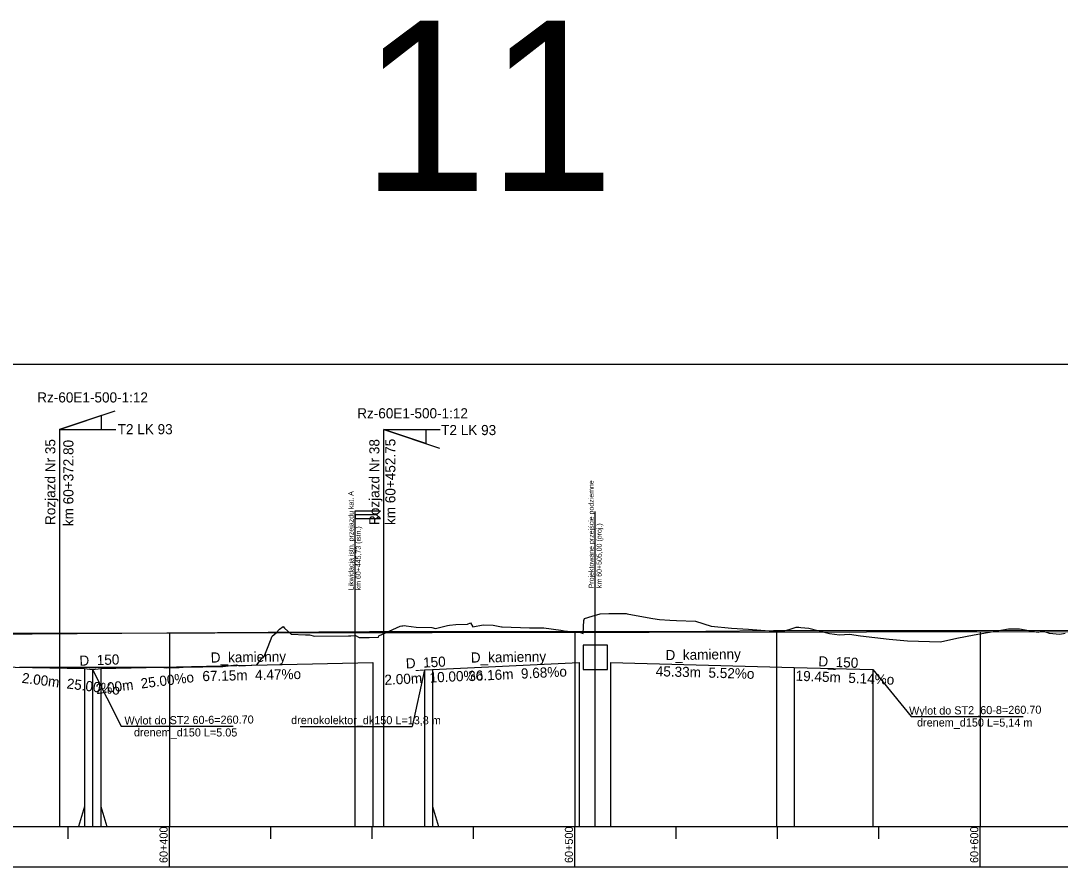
# Model space of a CAD drawing. Extents: x 6445630 to 6518227, y 5499240 to 5511716.
# Drawn here: x 6459594.5 to 6459850.9, y 5508580.5 to 5508790 of the extents above; entities that cross this region are included whole.
import ezdxf

# ---------------------------------------------------------------- set-up
doc = ezdxf.new("R2010")
doc.units = 0
for name, color, linetype in [('TOR_PROF-drenaze', 7, 'Continuous'), ('TOR_PROF-drenokolektory', 7, 'Continuous'), ('TOR_PROF-obiekty+opisy', 7, 'Continuous'), ('TOR_PROF-opisy glowne', 7, 'Continuous'), ('TOR_PROF-rowy otwarte', 7, 'Continuous'), ('TOR_PROF-tabelka-pochylenia proj T1', 7, 'Continuous'), ('TOR_PROF-tor istniejacy T2', 7, 'Continuous'), ('TOR_PROF-tor projektowany', 7, 'Continuous'), ('TOR_PROF-uklad odniesienia', 7, 'Continuous'), ('TOR_RAMKI-dodatkowe3', 7, 'Continuous'), ('TOR_RAMKI-MASKA WYCIECIA', 7, 'Continuous'), ('TOR_W-warstwa dodatkowa 1', 7, 'Continuous')]:
    doc.layers.add(name, color=color, linetype=linetype)

msp = doc.modelspace()

# ---------------------------------------------------------------- linework, layer by layer
at = {"layer": 'TOR_PROF-drenaze'}
for points in [[(6459533.3, 5508631.79), (6459610.21, 5508630.29)], [(6459610.21, 5508630.29), (6459612.21, 5508630.04), (6459614.21, 5508630.29)], [(6459614.21, 5508630.29), (6459681.36, 5508631.79)], [(6459694.05, 5508629.94), (6459696.05, 5508630.04)], [(6459696.05, 5508630.04), (6459732.21, 5508631.79)], [(6459739.95, 5508631.79), (6459785.27, 5508630.54)], [(6459785.27, 5508630.54), (6459804.72, 5508630.04)]]:
    msp.add_lwpolyline(points, dxfattribs=at)
at = {"layer": 'TOR_PROF-drenokolektory'}
for points in [[(6459610.21, 5508630.29), (6459610.21, 5508596.29), (6459608.71, 5508591.29), (6459608.71, 5508591.29)], [(6459610.21, 5508630.29), (6459610.21, 5508596.29), (6459608.71, 5508591.29), (6459608.71, 5508591.29)], [(6459610.21, 5508630.29), (6459610.21, 5508596.29), (6459608.71, 5508591.29), (6459608.71, 5508591.29)], [(6459610.21, 5508630.29), (6459610.21, 5508596.29), (6459610.21, 5508591.29), (6459610.21, 5508591.29)], [(6459610.21, 5508630.29), (6459610.21, 5508596.29), (6459610.21, 5508591.29), (6459610.21, 5508591.29)], [(6459612.21, 5508630.04), (6459612.21, 5508596.29), (6459612.21, 5508591.29), (6459612.21, 5508591.29)], [(6459612.21, 5508630.04), (6459612.21, 5508596.29), (6459612.21, 5508591.29), (6459612.21, 5508591.29)], [(6459612.21, 5508630.04), (6459612.21, 5508596.29), (6459612.21, 5508591.29), (6459612.21, 5508591.29)], [(6459614.21, 5508630.29), (6459614.21, 5508596.29), (6459615.71, 5508591.29), (6459615.71, 5508591.29)], [(6459614.21, 5508630.29), (6459614.21, 5508596.29), (6459614.21, 5508591.29), (6459614.21, 5508591.29)], [(6459614.21, 5508630.29), (6459614.21, 5508596.29), (6459615.71, 5508591.29), (6459615.71, 5508591.29)], [(6459614.21, 5508630.29), (6459614.21, 5508596.29), (6459614.21, 5508591.29), (6459614.21, 5508591.29)], [(6459614.21, 5508630.29), (6459614.21, 5508596.29), (6459615.71, 5508591.29), (6459615.71, 5508591.29)], [(6459681.36, 5508631.79), (6459681.36, 5508596.29), (6459681.36, 5508591.29), (6459681.36, 5508591.29)], [(6459681.36, 5508631.79), (6459681.36, 5508596.29), (6459681.36, 5508591.29), (6459681.36, 5508591.29)], [(6459681.36, 5508631.79), (6459681.36, 5508596.29), (6459681.36, 5508591.29), (6459681.36, 5508591.29)], [(6459694.05, 5508629.94), (6459694.05, 5508596.29), (6459694.05, 5508591.29), (6459694.05, 5508591.29)], [(6459694.05, 5508629.94), (6459694.05, 5508596.29), (6459694.05, 5508591.29), (6459694.05, 5508591.29)], [(6459694.05, 5508629.94), (6459694.05, 5508596.29), (6459694.05, 5508591.29), (6459694.05, 5508591.29)], [(6459696.05, 5508630.04), (6459696.05, 5508596.29), (6459697.55, 5508591.29), (6459697.55, 5508591.29)], [(6459696.05, 5508630.04), (6459696.05, 5508596.29), (6459696.05, 5508591.29), (6459696.05, 5508591.29)], [(6459696.05, 5508630.04), (6459696.05, 5508596.29), (6459697.55, 5508591.29), (6459697.55, 5508591.29)], [(6459696.05, 5508630.04), (6459696.05, 5508596.29), (6459696.05, 5508591.29), (6459696.05, 5508591.29)], [(6459696.05, 5508630.04), (6459696.05, 5508596.29), (6459697.55, 5508591.29), (6459697.55, 5508591.29)], [(6459732.21, 5508631.79), (6459732.21, 5508596.29), (6459732.21, 5508591.29), (6459732.21, 5508591.29)], [(6459732.21, 5508631.79), (6459732.21, 5508596.29), (6459732.21, 5508591.29), (6459732.21, 5508591.29)], [(6459732.21, 5508631.79), (6459732.21, 5508596.29), (6459732.21, 5508591.29), (6459732.21, 5508591.29)], [(6459739.95, 5508631.79), (6459739.95, 5508596.29), (6459739.95, 5508591.29), (6459739.95, 5508591.29)], [(6459739.95, 5508631.79), (6459739.95, 5508596.29), (6459739.95, 5508591.29), (6459739.95, 5508591.29)], [(6459739.95, 5508631.79), (6459739.95, 5508596.29), (6459739.95, 5508591.29), (6459739.95, 5508591.29)], [(6459785.27, 5508630.54), (6459785.27, 5508596.29), (6459785.27, 5508591.29), (6459785.27, 5508591.29)], [(6459785.27, 5508630.54), (6459785.27, 5508596.29), (6459785.27, 5508591.29), (6459785.27, 5508591.29)], [(6459785.27, 5508630.54), (6459785.27, 5508596.29), (6459785.27, 5508591.29), (6459785.27, 5508591.29)], [(6459804.72, 5508630.04), (6459804.72, 5508596.39), (6459804.72, 5508591.29), (6459804.72, 5508591.29)], [(6459804.72, 5508630.04), (6459804.72, 5508596.29), (6459804.72, 5508591.29), (6459804.72, 5508591.29)]]:
    msp.add_lwpolyline(points, dxfattribs=at)
at = {"layer": 'TOR_PROF-obiekty+opisy'}
for p, q in [((6459676.94, 5508591.29), (6459676.94, 5508669.14)), ((6459736.21, 5508591.29), (6459736.21, 5508669.04)), ((6459739.21, 5508636.05), (6459733.21, 5508636.05)), ((6459733.21, 5508636.05), (6459733.21, 5508630.05)), ((6459739.21, 5508630.05), (6459739.21, 5508636.05)), ((6459612.21, 5508630.04), (6459619.27, 5508616.04)), ((6459694.05, 5508629.94), (6459691.08, 5508616.01)), ((6459733.21, 5508630.05), (6459739.21, 5508630.05)), ((6459804.72, 5508630.04), (6459814.11, 5508618.46)), ((6459814.11, 5508618.46), (6459841.75, 5508618.46)), ((6459619.27, 5508616.04), (6459646.91, 5508616.04)), ((6459663.44, 5508616.01), (6459691.08, 5508616.01))]:
    msp.add_line(p, q, dxfattribs=at)
for points in [[(6459683.19, 5508669.14), (6459682.26, 5508668.2), (6459676.94, 5508668.2), (6459676.94, 5508669.14), (6459683.19, 5508669.14)], [(6459683.19, 5508667.27), (6459682.26, 5508668.2), (6459676.94, 5508668.2), (6459676.94, 5508667.27), (6459683.19, 5508667.27)]]:
    msp.add_lwpolyline(points, dxfattribs=at)
at = {"layer": 'TOR_PROF-rowy otwarte'}
for points in [[(6459610.21, 5508630.29), (6459610.21, 5508596.29), (6459608.71, 5508591.29), (6459608.71, 5508591.29)], [(6459612.21, 5508630.04), (6459612.21, 5508596.29), (6459612.21, 5508591.29), (6459612.21, 5508591.29)], [(6459614.21, 5508630.29), (6459614.21, 5508596.29), (6459615.71, 5508591.29), (6459615.71, 5508591.29)], [(6459681.36, 5508631.79), (6459681.36, 5508596.29), (6459681.36, 5508591.29), (6459681.36, 5508591.29)], [(6459694.05, 5508629.94), (6459694.05, 5508596.29), (6459694.05, 5508591.29), (6459694.05, 5508591.29)], [(6459696.05, 5508630.04), (6459696.05, 5508596.29), (6459697.55, 5508591.29), (6459697.55, 5508591.29)], [(6459732.21, 5508631.79), (6459732.21, 5508596.29), (6459732.21, 5508591.29), (6459732.21, 5508591.29)], [(6459739.95, 5508631.79), (6459739.95, 5508596.29), (6459739.95, 5508591.29), (6459739.95, 5508591.29)], [(6459785.27, 5508630.54), (6459785.27, 5508596.29), (6459785.27, 5508591.29), (6459785.27, 5508591.29)], [(6459804.72, 5508630.04), (6459804.72, 5508596.29), (6459804.72, 5508591.29), (6459804.72, 5508591.29)]]:
    msp.add_lwpolyline(points, dxfattribs=at)
at = {"layer": 'TOR_PROF-tabelka-pochylenia proj T1'}
msp.add_lwpolyline([(6452331.21, 5508571.29), (6462731.21, 5508571.29), (6462731.21, 5508581.29), (6452331.21, 5508581.29)], close=True, dxfattribs=at)
at = {"layer": 'TOR_PROF-tor istniejacy T2'}
msp.add_lwpolyline([(6459879.79, 5508639.74), (6459830.31, 5508639.59), (6459780.15, 5508639.54), (6459763.47, 5508639.39), (6459730.24, 5508639.29), (6459680.5, 5508639.29), (6459630.51, 5508639.04), (6459597.28, 5508638.79), (6459591.3, 5508638.74), (6459558.07, 5508638.59), (6459530.72, 5508638.59), (6459509.57, 5508638.34), (6459476.34, 5508637.94), (6459430.67, 5508637.54), (6459381.22, 5508637.14), (6459331.37, 5508636.74), (6459281.19, 5508636.39), (6459231.27, 5508636.04), (6459181.17, 5508635.64), (6459130.56, 5508635.34), (6459081.98, 5508635.04), (6459033.74, 5508634.74), (6458981.86, 5508634.39), (6458930.5, 5508633.99)], dxfattribs=at)
at = {"layer": 'TOR_PROF-tor projektowany'}
for p, q in [((6459231.21, 5508638.54), (6460751.21, 5508640.59)), ((6459231.21, 5508638.54), (6460751.21, 5508640.59)), ((6459657.47, 5508639.05), (6459658.34, 5508639.96)), ((6459658.34, 5508639.96), (6459659.23, 5508640.65)), ((6459659.23, 5508640.65), (6459659.53, 5508640.27)), ((6459659.53, 5508640.27), (6459661.15, 5508638.77)), ((6459682.84, 5508638.38), (6459688.08, 5508640.7)), ((6459688.08, 5508640.7), (6459688.48, 5508640.84)), ((6459688.48, 5508640.84), (6459688.73, 5508640.82)), ((6459688.73, 5508640.82), (6459689.13, 5508640.9)), ((6459689.13, 5508640.9), (6459689.55, 5508640.83)), ((6459689.55, 5508640.83), (6459692.02, 5508640.46)), ((6459692.02, 5508640.46), (6459695.86, 5508640.4)), ((6459655.51, 5508635.68), (6459656.5, 5508638.25)), ((6459656.5, 5508638.25), (6459657.47, 5508639.05)), ((6459661.15, 5508638.77), (6459664.7, 5508638.57)), ((6459664.7, 5508638.57), (6459665.71, 5508638.55)), ((6459665.71, 5508638.55), (6459666.95, 5508638.3)), ((6459666.95, 5508638.3), (6459675.31, 5508638.37)), ((6459675.31, 5508638.37), (6459675.9, 5508638.34)), ((6459675.9, 5508638.34), (6459677.04, 5508638.41)), ((6459677.04, 5508638.41), (6459677.97, 5508637.93)), ((6459677.97, 5508637.93), (6459680.44, 5508637.97)), ((6459680.44, 5508637.97), (6459682.76, 5508638.02)), ((6459682.76, 5508638.02), (6459682.84, 5508638.38)), ((6459654.49, 5508633.23), (6459655.51, 5508635.68)), ((6459652.69, 5508631.22), (6459653.89, 5508632.66)), ((6459653.89, 5508632.66), (6459654.25, 5508633.1)), ((6459654.25, 5508633.1), (6459654.44, 5508633.13)), ((6459654.44, 5508633.13), (6459654.49, 5508633.23)), ((6459594.16, 5508630.62), (6459597.66, 5508630.62)), ((6459597.66, 5508630.62), (6459629.14, 5508630.6)), ((6459629.14, 5508630.6), (6459630.35, 5508630.48)), ((6459630.35, 5508630.48), (6459631.18, 5508630.53)), ((6459631.18, 5508630.53), (6459633.57, 5508630.54)), ((6459633.57, 5508630.54), (6459634.55, 5508630.65)), ((6459634.55, 5508630.65), (6459644.34, 5508630.81)), ((6459644.34, 5508630.81), (6459647.65, 5508631.17)), ((6459647.65, 5508631.17), (6459648.51, 5508630.95)), ((6459648.51, 5508630.95), (6459652.69, 5508631.22))]:
    msp.add_line(p, q, dxfattribs=at)
for points in [[(6459631.21, 5508639.08), (6459631.21, 5508596.29), (6459631.21, 5508591.29), (6459631.21, 5508591.29)], [(6459631.21, 5508639.08), (6459631.21, 5508596.29), (6459631.21, 5508591.29), (6459631.21, 5508591.29)], [(6459731.21, 5508639.21), (6459731.21, 5508596.29), (6459731.21, 5508591.29), (6459731.21, 5508591.29)], [(6459731.21, 5508639.21), (6459731.21, 5508596.29), (6459731.21, 5508591.29), (6459731.21, 5508591.29)], [(6459780.93, 5508639.28), (6459780.93, 5508596.29), (6459780.93, 5508591.29), (6459780.93, 5508591.29)], [(6459780.93, 5508639.28), (6459780.93, 5508596.29), (6459780.93, 5508591.29), (6459780.93, 5508591.29)], [(6459831.21, 5508639.35), (6459831.21, 5508596.29), (6459831.21, 5508591.29), (6459831.21, 5508591.29)], [(6459831.21, 5508639.35), (6459831.21, 5508596.29), (6459831.21, 5508591.29), (6459831.21, 5508591.29)]]:
    msp.add_lwpolyline(points, dxfattribs=at)
at = {"layer": 'TOR_PROF-uklad odniesienia'}
for p, q in [((6452331.21, 5508591.29), (6462731.21, 5508591.29)), ((6452331.21, 5508591.29), (6462731.21, 5508591.29)), ((6459606.21, 5508588.29), (6459606.21, 5508591.29)), ((6459606.21, 5508588.29), (6459606.21, 5508591.29)), ((6459631.21, 5508581.29), (6459631.21, 5508591.29)), ((6459631.21, 5508581.29), (6459631.21, 5508591.29)), ((6459656.21, 5508588.29), (6459656.21, 5508591.29)), ((6459656.21, 5508588.29), (6459656.21, 5508591.29)), ((6459681.21, 5508588.29), (6459681.21, 5508591.29)), ((6459681.21, 5508588.29), (6459681.21, 5508591.29)), ((6459706.21, 5508588.29), (6459706.21, 5508591.29)), ((6459706.21, 5508588.29), (6459706.21, 5508591.29)), ((6459731.21, 5508581.29), (6459731.21, 5508591.29)), ((6459731.21, 5508581.29), (6459731.21, 5508591.29)), ((6459756.21, 5508588.29), (6459756.21, 5508591.29)), ((6459756.21, 5508588.29), (6459756.21, 5508591.29)), ((6459781.21, 5508588.29), (6459781.21, 5508591.29)), ((6459781.21, 5508588.29), (6459781.21, 5508591.29)), ((6459806.21, 5508588.29), (6459806.21, 5508591.29)), ((6459806.21, 5508588.29), (6459806.21, 5508591.29)), ((6459831.21, 5508581.29), (6459831.21, 5508591.29)), ((6459831.21, 5508581.29), (6459831.21, 5508591.29))]:
    msp.add_line(p, q, dxfattribs=at)
at = {"layer": 'TOR_RAMKI-dodatkowe3'}
for p, q in [((6459733.43, 5508642.1), (6459733.56, 5508642.59)), ((6459733.56, 5508642.59), (6459735.48, 5508643.19)), ((6459735.48, 5508643.19), (6459737.4, 5508643.74)), ((6459737.4, 5508643.74), (6459739.59, 5508643.82)), ((6459739.59, 5508643.82), (6459739.97, 5508643.83)), ((6459739.97, 5508643.83), (6459743.87, 5508643.83)), ((6459743.87, 5508643.83), (6459744.09, 5508643.77)), ((6459744.09, 5508643.77), (6459744.52, 5508643.72)), ((6459744.52, 5508643.72), (6459750.4, 5508642.63)), ((6459750.4, 5508642.63), (6459752.05, 5508642.4)), ((6459657.47, 5508639.05), (6459658.34, 5508639.96)), ((6459658.34, 5508639.96), (6459659.23, 5508640.65)), ((6459659.23, 5508640.65), (6459659.53, 5508640.27)), ((6459659.53, 5508640.27), (6459661.15, 5508638.77)), ((6459682.84, 5508638.38), (6459688.08, 5508640.7)), ((6459688.08, 5508640.7), (6459688.48, 5508640.84)), ((6459688.48, 5508640.84), (6459688.73, 5508640.82)), ((6459688.73, 5508640.82), (6459689.13, 5508640.9)), ((6459689.13, 5508640.9), (6459689.55, 5508640.83)), ((6459689.55, 5508640.83), (6459692.02, 5508640.46)), ((6459692.02, 5508640.46), (6459695.86, 5508640.4)), ((6459695.86, 5508640.4), (6459696.83, 5508640.18)), ((6459696.83, 5508640.18), (6459698.75, 5508640.62)), ((6459698.75, 5508640.62), (6459699.75, 5508640.92)), ((6459699.75, 5508640.92), (6459700.27, 5508641)), ((6459700.27, 5508641), (6459701.8, 5508641.14)), ((6459701.8, 5508641.14), (6459704.69, 5508641.21)), ((6459704.69, 5508641.21), (6459705.4, 5508641.51)), ((6459705.4, 5508641.51), (6459706.01, 5508640.53)), ((6459706.01, 5508640.53), (6459708.54, 5508641.06)), ((6459708.54, 5508641.06), (6459711.04, 5508640.98)), ((6459711.04, 5508640.98), (6459713.08, 5508640.56)), ((6459713.08, 5508640.56), (6459713.28, 5508640.56)), ((6459713.28, 5508640.56), (6459719.99, 5508640.28)), ((6459719.99, 5508640.28), (6459723.5, 5508640.35)), ((6459723.5, 5508640.35), (6459727.71, 5508639.72)), ((6459733.23, 5508638.94), (6459733.43, 5508642.1)), ((6459752.05, 5508642.4), (6459754.57, 5508642.24)), ((6459754.57, 5508642.24), (6459756.22, 5508642.15)), ((6459756.22, 5508642.15), (6459760.94, 5508642)), ((6459760.94, 5508642), (6459764.82, 5508640.71)), ((6459764.82, 5508640.71), (6459769.79, 5508640.23)), ((6459769.79, 5508640.23), (6459774.04, 5508639.99)), ((6459774.04, 5508639.99), (6459781.19, 5508639.41)), ((6459782.97, 5508639.55), (6459785.06, 5508640.27)), ((6459785.06, 5508640.27), (6459785.77, 5508640.51)), ((6459785.77, 5508640.51), (6459786.41, 5508640.47)), ((6459786.41, 5508640.47), (6459786.96, 5508640.36)), ((6459786.96, 5508640.36), (6459788.89, 5508640.22)), ((6459788.89, 5508640.22), (6459794, 5508638.94)), ((6459829.66, 5508638.56), (6459838.17, 5508640.06)), ((6459838.17, 5508640.06), (6459838.31, 5508640.06)), ((6459838.31, 5508640.06), (6459840.83, 5508640.07)), ((6459840.83, 5508640.07), (6459840.86, 5508640.09)), ((6459840.86, 5508640.09), (6459845.5, 5508639.21)), ((6459655.51, 5508635.68), (6459656.5, 5508638.25)), ((6459656.5, 5508638.25), (6459657.47, 5508639.05)), ((6459661.15, 5508638.77), (6459664.7, 5508638.57)), ((6459664.7, 5508638.57), (6459665.71, 5508638.55)), ((6459665.71, 5508638.55), (6459666.95, 5508638.3)), ((6459666.95, 5508638.3), (6459675.31, 5508638.37)), ((6459675.31, 5508638.37), (6459675.9, 5508638.34)), ((6459675.9, 5508638.34), (6459677.04, 5508638.41)), ((6459677.04, 5508638.41), (6459677.97, 5508637.93)), ((6459677.97, 5508637.93), (6459680.44, 5508637.97)), ((6459680.44, 5508637.97), (6459682.76, 5508638.02)), ((6459682.76, 5508638.02), (6459682.84, 5508638.38)), ((6459727.71, 5508639.72), (6459728.53, 5508639.58)), ((6459728.53, 5508639.58), (6459732.55, 5508639.14)), ((6459732.55, 5508639.14), (6459733.23, 5508638.94)), ((6459781.19, 5508639.41), (6459782.97, 5508639.55)), ((6459794, 5508638.94), (6459796.43, 5508638.62)), ((6459796.43, 5508638.62), (6459798.9, 5508638.73)), ((6459798.9, 5508638.73), (6459801.66, 5508638.33)), ((6459801.66, 5508638.33), (6459808.76, 5508637.5)), ((6459808.76, 5508637.5), (6459813.22, 5508637.09)), ((6459821.4, 5508636.9), (6459825.41, 5508637.78)), ((6459825.41, 5508637.78), (6459829.66, 5508638.56)), ((6459845.5, 5508639.21), (6459846.59, 5508639.56)), ((6459846.59, 5508639.56), (6459848.17, 5508638.97)), ((6459848.17, 5508638.97), (6459850.79, 5508638.73)), ((6459850.79, 5508638.73), (6459852.16, 5508638.97)), ((6459654.49, 5508633.23), (6459655.51, 5508635.68)), ((6459813.22, 5508637.09), (6459821.4, 5508636.9)), ((6459652.69, 5508631.22), (6459653.89, 5508632.66)), ((6459653.89, 5508632.66), (6459654.25, 5508633.1)), ((6459654.25, 5508633.1), (6459654.44, 5508633.13)), ((6459654.44, 5508633.13), (6459654.49, 5508633.23)), ((6459594.16, 5508630.62), (6459597.66, 5508630.62)), ((6459597.66, 5508630.62), (6459629.14, 5508630.6)), ((6459629.14, 5508630.6), (6459630.35, 5508630.48)), ((6459630.35, 5508630.48), (6459631.18, 5508630.53)), ((6459631.18, 5508630.53), (6459633.57, 5508630.54)), ((6459633.57, 5508630.54), (6459634.55, 5508630.65)), ((6459634.55, 5508630.65), (6459644.34, 5508630.81)), ((6459644.34, 5508630.81), (6459647.65, 5508631.17)), ((6459647.65, 5508631.17), (6459648.51, 5508630.95)), ((6459648.51, 5508630.95), (6459652.69, 5508631.22))]:
    msp.add_line(p, q, dxfattribs=at)
at = {"layer": 'TOR_RAMKI-MASKA WYCIECIA'}
msp.add_lwpolyline([(6459211.14, 5508418.29), (6460761.14, 5508418.29), (6460761.14, 5508705.29), (6459211.14, 5508705.29)], close=True, dxfattribs=at)
at = {"layer": 'TOR_W-warstwa dodatkowa 1'}
for p, q in [((6459604.01, 5508689.24), (6459617.79, 5508693.82)), ((6459604.01, 5508689.24), (6459604.01, 5508591.29)), ((6459604.01, 5508689.24), (6459617.93, 5508689.24)), ((6459604.01, 5508689.24), (6459617.93, 5508689.24)), ((6459683.96, 5508689.24), (6459683.96, 5508591.29)), ((6459684.03, 5508689.27), (6459697.77, 5508684.6)), ((6459684.03, 5508689.22), (6459697.94, 5508689.22)), ((6459684.03, 5508689.22), (6459697.94, 5508689.22))]:
    msp.add_line(p, q, dxfattribs=at)
for points in [[(6459614.41, 5508692.7), (6459604.01, 5508689.24), (6459614.41, 5508689.24), (6459614.41, 5508692.7)], [(6459604.01, 5508689.24), (6459614.41, 5508689.24), (6459614.41, 5508692.7), (6459604.01, 5508689.24)], [(6459694.41, 5508685.75), (6459684.03, 5508689.27), (6459694.43, 5508689.2), (6459694.41, 5508685.75)], [(6459684.03, 5508689.27), (6459694.43, 5508689.2), (6459694.41, 5508685.75), (6459684.03, 5508689.27)]]:
    msp.add_lwpolyline(points, dxfattribs=at)

# ---------------------------------------------------------------- texts
at = {"layer": 'TOR_PROF-drenaze'}
for s, rotation, p in [('D_kamienny', 0.826, (6459753.56, 5508632.35)), ('D_150', 1.9256, (6459608.99, 5508630.96)), ('D_kamienny', 0.826, (6459641.36, 5508631.74)), ('D_150', 2.8624, (6459689.53, 5508630.28)), ('D_150', 2.8624, (6459689.53, 5508630.28)), ('D_kamienny', 0.826, (6459705.52, 5508631.74)), ('D_150', 357.5907, (6459791.21, 5508630.84)), ('67.15m  4.47%o  ', 1.2796, (6459639.31, 5508627.16)), ('2.00m  10.00%o  ', 2.8624, (6459684.27, 5508626.23)), ('2.00m  10.00%o  ', 2.8624, (6459684.27, 5508626.23)), ('36.16m  9.68%o  ', 2.7708, (6459704.94, 5508627.15)), ('45.33m  5.52%o  ', 358.4203, (6459751.11, 5508628.39)), ('19.45m  5.14%o  ', 357.5907, (6459785.6, 5508627.29)), ('2.00m  25.00%o  ', 352.875, (6459594.64, 5508626.77)), ('2.00m  25.00%o  ', 7.125, (6459613.17, 5508623.95))]:
    msp.add_text(s, height=2.5, rotation=rotation, dxfattribs=at).set_placement(p)
at = {"layer": 'TOR_PROF-obiekty+opisy'}
for s, p in [('Projektowane przejście podziemne', (6459735.84, 5508650.05)), ('Likwidacja istn. przejazdu kat. A', (6459676.57, 5508649.56)), ('km 60+445,73 (istn.) ', (6459678.36, 5508649.57)), ('km 60+505,00 (proj.)', (6459737.79, 5508650.12))]:
    msp.add_text(s, height=1.25, rotation=90, dxfattribs=at).set_placement(p)
at = {"layer": 'TOR_PROF-opisy glowne'}
for s, rotation, p in [('Wylot do ST2_60-8=260.70', 0.4945, (6459813.65, 5508618.86)), ('Wylot do ST2 60-6=260.70', 0.4945, (6459620.06, 5508616.44)), ('drenokolektor_dk150 L=13,8 m ', 359.8879, (6459661.17, 5508616.58)), ('drenem_d150 L=5,14 m ', 359.8879, (6459815.59, 5508615.99)), ('drenem_d150 L=5.05', 359.8879, (6459622.4, 5508613.56))]:
    msp.add_text(s, height=2, rotation=rotation, dxfattribs=at).set_placement(p)
at = {"layer": 'TOR_PROF-uklad odniesienia'}
msp.add_text('11', height=42, dxfattribs=at).set_placement((6459678.44, 5508748.03))
for s, p in [('60+400', (6459630.71, 5508582.31)), ('60+400', (6459630.71, 5508582.31)), ('60+500', (6459730.71, 5508582.31)), ('60+500', (6459730.71, 5508582.31)), ('60+600', (6459830.71, 5508582.31)), ('60+600', (6459830.71, 5508582.31))]:
    msp.add_text(s, height=2, rotation=90, dxfattribs=at).set_placement(p)
at = {"layer": 'TOR_W-warstwa dodatkowa 1'}
for s, p in [('Rz-60E1-500-1:12', (6459598.54, 5508695.9)), ('Rz-60E1-500-1:12', (6459677.48, 5508691.98)), ('T2 LK 93', (6459618.39, 5508688.06)), ('T2 LK 93', (6459698.2, 5508687.85))]:
    msp.add_text(s, height=2.5, dxfattribs=at).set_placement(p)
for s, p in [('Rozjazd Nr 35', (6459603.01, 5508665.69)), ('km 60+372.80', (6459607.47, 5508665.39)), ('Rozjazd Nr 38', (6459682.96, 5508665.69)), ('km 60+452.75', (6459686.91, 5508665.67))]:
    msp.add_text(s, height=2.5, rotation=90, dxfattribs=at).set_placement(p)

doc.saveas('drawing.dxf')
